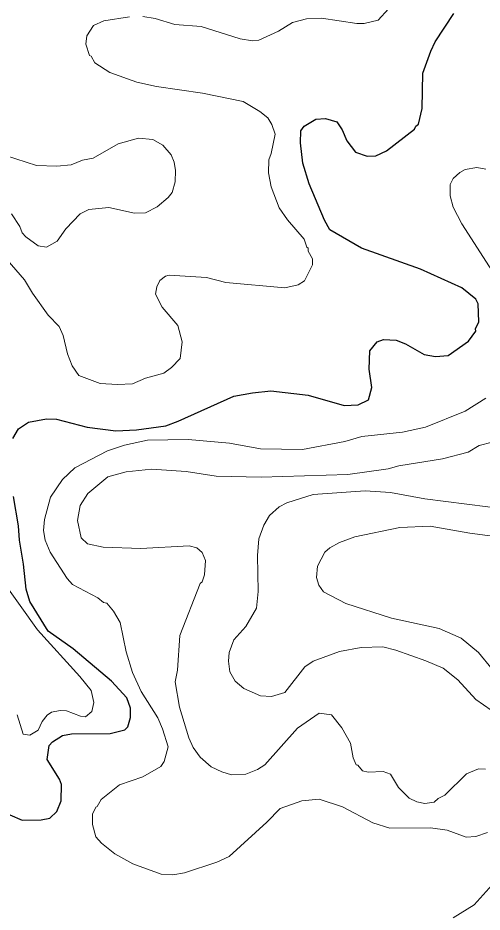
# Model space of a CAD drawing. Extents: x 447.8 to 473.9, y 7733.1 to 7760.8.
# Drawn here: x 471.4 to 472.439, y 7737.143 to 7739.144 of the extents above; entities that cross this region are included whole.
import ezdxf

# ---------------------------------------------------------------- set-up
doc = ezdxf.new("R2010")
doc.units = 0
doc.header["$LTSCALE"] = 0.032
doc.layers.add('1', color=7, linetype='Continuous', lineweight=25)
doc.layers.add('2', color=7, linetype='Continuous', lineweight=13)

msp = doc.modelspace()

# ---------------------------------------------------------------- linework, layer by layer
at = {"layer": '1'}
for points in [[(471.3892, 7738.2026), (471.4019, 7738.2247), (471.4241, 7738.2392), (471.4646, 7738.2466), (471.4869, 7738.2459), (471.5555, 7738.2285), (471.6192, 7738.2203), (471.6653, 7738.2219), (471.7314, 7738.2313), (471.7591, 7738.2413), (471.883, 7738.2972), (471.925, 7738.3053), (471.966, 7738.3092), (472.0494, 7738.2997), (472.1303, 7738.2768), (472.1616, 7738.2779), (472.1842, 7738.2893), (472.1922, 7738.3173), (472.186, 7738.3578), (472.1875, 7738.399), (472.2042, 7738.4193), (472.2181, 7738.424), (472.2465, 7738.423), (472.2674, 7738.4144), (472.3091, 7738.3911), (472.3346, 7738.3862), (472.3626, 7738.3887), (472.4082, 7738.4209), (472.4247, 7738.4432), (472.4241, 7738.4485), (472.4313, 7738.4639), (472.4295, 7738.5043), (472.4247, 7738.5144), (472.3935, 7738.54), (472.301, 7738.5819), (472.1685, 7738.6289), (472.0978, 7738.67), (472.0859, 7738.6913), (472.0521, 7738.7723), (472.0376, 7738.8186), (472.0321, 7738.8643), (472.0329, 7738.8908), (472.0409, 7738.9016), (472.067, 7738.9174), (472.0881, 7738.9184), (472.114, 7738.9109), (472.1258, 7738.8935), (472.1359, 7738.8688), (472.1553, 7738.8436), (472.1812, 7738.8343), (472.2012, 7738.835), (472.2245, 7738.8465), (472.2873, 7738.8949), (472.2901, 7738.9013), (472.2966, 7738.906), (472.3045, 7738.9413), (472.3061, 7739.0199), (472.3237, 7739.0696), (472.3338, 7739.09), (472.3751, 7739.1534)], [(471.3823, 7737.3608), (471.4097, 7737.3491), (471.4521, 7737.3498), (471.4721, 7737.3537), (471.4878, 7737.3685), (471.4974, 7737.3926), (471.4978, 7737.4287), (471.4933, 7737.4411), (471.4662, 7737.4849), (471.4701, 7737.5158), (471.4774, 7737.5244), (471.5002, 7737.5382), (471.5206, 7737.5421), (471.6069, 7737.5429), (471.6394, 7737.5515), (471.6466, 7737.5577), (471.6521, 7737.579), (471.6521, 7737.5998), (471.6439, 7737.6231), (471.6099, 7737.6597), (471.5241, 7737.7326), (471.4681, 7737.772), (471.427, 7737.8384), (471.4186, 7737.866), (471.4132, 7737.922), (471.4038, 7737.9755), (471.402, 7738.0074), (471.3907, 7738.0731)]]:
    msp.add_lwpolyline(points, dxfattribs=at)
at = {"layer": '2'}
for points in [[(471.6502, 7739.146), (471.5928, 7739.1372), (471.5693, 7739.1266), (471.5543, 7739.1033), (471.552, 7739.0846), (471.5608, 7739.0597), (471.5646, 7739.0578), (471.5726, 7739.0435), (471.6059, 7739.0217), (471.666, 7739.0001), (471.7107, 7738.9899), (471.8132, 7738.9752), (471.9039, 7738.9569), (471.9416, 7738.9341), (471.959, 7738.9199), (471.9686, 7738.9051), (471.976, 7738.8836), (471.9671, 7738.8406), (471.9616, 7738.8262), (471.9608, 7738.7971), (471.9666, 7738.7662), (471.9847, 7738.7192), (472.003, 7738.6919), (472.0405, 7738.6486), (472.0465, 7738.6309), (472.0496, 7738.6287), (472.0499, 7738.6217), (472.0593, 7738.6046), (472.0593, 7738.591), (472.0415, 7738.5555), (472.0272, 7738.5465), (471.9972, 7738.5401), (471.8657, 7738.5521), (471.822, 7738.5633), (471.7387, 7738.5682), (471.7304, 7738.5663), (471.7181, 7738.5562), (471.7114, 7738.5422), (471.7084, 7738.5259), (471.7232, 7738.4968), (471.7579, 7738.4556), (471.7675, 7738.419), (471.7634, 7738.3815), (471.7437, 7738.3616), (471.7267, 7738.3491), (471.6858, 7738.338), (471.6566, 7738.3252), (471.6234, 7738.3238), (471.5847, 7738.3261), (471.537, 7738.3436), (471.522, 7738.3652), (471.5112, 7738.3923), (471.5014, 7738.4334), (471.4925, 7738.4535), (471.468, 7738.4791), (471.4334, 7738.5278), (471.4155, 7738.5581), (471.352, 7738.63)], [(471.7075, 7739.1422), (471.6801, 7739.1468)], [(472.2295, 7739.1637), (472.2061, 7739.1386), (472.175, 7739.1309), (472.1584, 7739.1309), (472.0793, 7739.1428), (472.0457, 7739.1419), (472.0144, 7739.1332), (471.983, 7739.1144), (471.9393, 7739.0941)], [(471.9393, 7739.0941), (471.9254, 7739.0924), (471.8971, 7739.0968), (471.81, 7739.1243), (471.7515, 7739.1293), (471.7075, 7739.1422)], [(471.3861, 7738.7058), (471.4046, 7738.6769), (471.41, 7738.6631), (471.4181, 7738.6538), (471.446, 7738.6335), (471.4645, 7738.6307), (471.4883, 7738.6441), (471.5077, 7738.6717), (471.5398, 7738.7052), (471.5592, 7738.7148), (471.6036, 7738.7197), (471.6611, 7738.7069), (471.6859, 7738.7077), (471.7117, 7738.7214), (471.7361, 7738.742), (471.7453, 7738.7533), (471.7524, 7738.7771), (471.7531, 7738.8025), (471.75, 7738.8211), (471.7434, 7738.8373), (471.7243, 7738.8591), (471.7025, 7738.8717), (471.6703, 7738.8745), (471.6248, 7738.8617), (471.5689, 7738.8302), (471.5448, 7738.8254), (471.5193, 7738.8151), (471.4878, 7738.8118), (471.4418, 7738.8135), (471.3724, 7738.8359)], [(472.4685, 7738.5659), (472.3929, 7738.6831), (472.3737, 7738.7201), (472.3672, 7738.7458), (472.3671, 7738.771), (472.3737, 7738.7845), (472.3888, 7738.7982), (472.4005, 7738.8045), (472.4268, 7738.8094), (472.4472, 7738.8057)], [(472.2604, 7738.2171), (472.3117, 7738.2285), (472.4007, 7738.2643), (472.4466, 7738.2934)], [(471.8737, 7738.1922), (471.9426, 7738.1801), (472.0368, 7738.1786), (472.1314, 7738.1962), (472.1699, 7738.2074), (472.2604, 7738.2171)], [(472.4504, 7737.3216), (472.4245, 7737.3128), (472.4027, 7737.3112), (472.3604, 7737.3266), (472.3229, 7737.3321), (472.2321, 7737.3314), (472.1942, 7737.3432), (472.126, 7737.3789), (472.0741, 7737.3962), (472.0355, 7737.3927), (471.9872, 7737.3753), (471.9573, 7737.3447), (471.8728, 7737.2682), (471.8451, 7737.2551), (471.773, 7737.2313), (471.7471, 7737.2272), (471.721, 7737.228), (471.6572, 7737.2518), (471.6171, 7737.2736), (471.5874, 7737.2974), (471.5748, 7737.3122), (471.5671, 7737.3398), (471.5672, 7737.3625), (471.5743, 7737.3782), (471.5777, 7737.3797), (471.5868, 7737.395), (471.6276, 7737.4284), (471.6801, 7737.4458), (471.7199, 7737.469), (471.7276, 7737.48), (471.7362, 7737.5128), (471.7241, 7737.5536), (471.7133, 7737.5784), (471.676, 7737.637), (471.6569, 7737.6793), (471.6426, 7737.7257), (471.6292, 7737.7912), (471.6142, 7737.8165), (471.5994, 7737.8344), (471.5916, 7737.8363), (471.5788, 7737.8461), (471.5228, 7737.8766), (471.5108, 7737.8895), (471.4728, 7737.9486), (471.4611, 7737.9758), (471.4573, 7737.9971), (471.4598, 7738.0218), (471.4731, 7738.072), (471.5004, 7738.111), (471.5276, 7738.1375), (471.6009, 7738.1753), (471.6389, 7738.1881), (471.6905, 7738.1994), (471.7815, 7738.201), (471.8737, 7738.1922)], [(472.4609, 7738.1946), (472.4323, 7738.1869), (472.4077, 7738.1725), (472.3501, 7738.1571), (472.2521, 7738.1418), (472.2281, 7738.135), (472.1383, 7738.1223), (471.9444, 7738.1161), (471.8438, 7738.1185), (471.7768, 7738.1289), (471.6993, 7738.1344), (471.6422, 7738.128), (471.6012, 7738.1173), (471.5568, 7738.08), (471.5396, 7738.0529), (471.5335, 7738.0195), (471.5418, 7737.9804), (471.5557, 7737.9672), (471.5909, 7737.9598), (471.6756, 7737.9565), (471.7835, 7737.9629), (471.8003, 7737.958), (471.8127, 7737.948), (471.8203, 7737.9299), (471.8179, 7737.8977), (471.8125, 7737.8822), (471.8078, 7737.8787), (471.7628, 7737.7621), (471.7571, 7737.6845), (471.7524, 7737.6584), (471.7619, 7737.6018), (471.7824, 7737.533), (471.7922, 7737.5119), (471.808, 7737.4898), (471.8328, 7737.4685), (471.8564, 7737.4569), (471.8782, 7737.4508)], [(472.498, 7738.0443), (472.3104, 7738.068), (472.2337, 7738.0824), (472.177, 7738.0856), (472.0609, 7738.0775), (472.0017, 7738.0592), (471.985, 7738.05), (471.9629, 7738.0303), (471.9502, 7738.0091), (471.9391, 7737.9781), (471.9359, 7737.9408), (471.9375, 7737.8603), (471.9342, 7737.823), (471.9102, 7737.7826), (471.8834, 7737.7526), (471.8725, 7737.7245), (471.871, 7737.7045), (471.8747, 7737.681), (471.8866, 7737.6603), (471.906, 7737.644), (471.9427, 7737.6275), (471.9676, 7737.6255), (471.9971, 7737.6348), (472.0424, 7737.692), (472.0608, 7737.7047), (472.1199, 7737.7264), (472.1677, 7737.7353), (472.2164, 7737.7369), (472.2459, 7737.7294), (472.3129, 7737.7055), (472.3511, 7737.6888), (472.3845, 7737.6633), (472.4246, 7737.6193), (472.4585, 7737.595)], [(472.5014, 7737.979), (472.4113, 7737.9912), (472.3226, 7738.007), (472.2546, 7738.0038), (472.1539, 7737.9829), (472.1199, 7737.97), (472.0981, 7737.9583), (472.0867, 7737.9486), (472.0706, 7737.9176), (472.0682, 7737.8916), (472.0735, 7737.8746), (472.0836, 7737.8602), (472.1335, 7737.8341), (472.2356, 7737.8007), (472.3427, 7737.7778), (472.3917, 7737.7565), (472.4302, 7737.7242), (472.461, 7737.6871)], [(471.3627, 7737.8888), (471.444, 7737.7751), (471.5388, 7737.6706), (471.5639, 7737.639), (471.5703, 7737.6127), (471.5654, 7737.592), (471.5518, 7737.58), (471.5403, 7737.5814), (471.5094, 7737.5934), (471.4947, 7737.5942), (471.4753, 7737.5907), (471.4656, 7737.584), (471.4544, 7737.5696), (471.4456, 7737.5505), (471.4273, 7737.539), (471.4125, 7737.5415), (471.3986, 7737.5845)], [(471.8782, 7737.4508), (471.91, 7737.452), (471.936, 7737.4627), (471.9529, 7737.473), (472.0255, 7737.5551), (472.0741, 7737.5886)], [(472.0741, 7737.5886), (472.102, 7737.5844), (472.1246, 7737.5556), (472.1441, 7737.5215), (472.1505, 7737.4883), (472.1568, 7737.473), (472.1605, 7737.4721), (472.1709, 7737.4595), (472.184, 7737.4564), (472.2173, 7737.458), (472.234, 7737.4522), (472.2512, 7737.4224), (472.2751, 7737.3984), (472.2925, 7737.3902), (472.3107, 7737.3867), (472.3312, 7737.3893), (472.3402, 7737.3979), (472.3551, 7737.4051), (472.404, 7737.453), (472.4308, 7737.4643), (472.4462, 7737.4635)], [(472.3735, 7737.1309), (472.4206, 7737.1594), (472.4743, 7737.2196)]]:
    msp.add_lwpolyline(points, dxfattribs=at)

doc.saveas('drawing.dxf')
